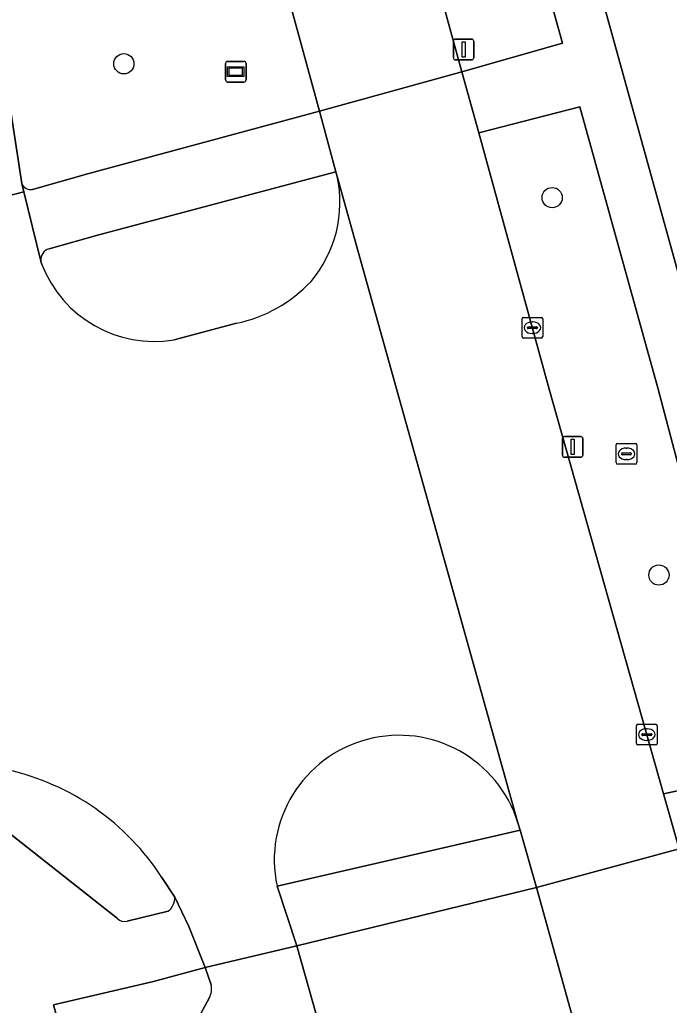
# Model space of a CAD drawing. Extents: x 158031 to 159244, y 380104 to 381214.
# Drawn here: x 159047.04 to 159078.46, y 380970.22 to 381017.86 of the extents above; entities that cross this region are included whole.
import ezdxf

# ---------------------------------------------------------------- set-up
doc = ezdxf.new("R2010")
doc.units = 0
for name, color, linetype in [('IMGEO_Berm_groen', 7, 'Continuous'), ('IMGEO_Boom', 7, 'Continuous'), ('IMGEO_Fietspad_open', 7, 'Continuous'), ('IMGEO_Groenvoorziening', 7, 'Continuous'), ('IMGEO_Kolk', 7, 'Continuous'), ('IMGEO_Lichtmast', 7, 'Continuous'), ('IMGEO_Rijbaan_lokaal_gesloten', 7, 'Continuous'), ('IMGEO_Rioolput', 7, 'Continuous'), ('IMGEO_Verkeerseiland_gesloten', 7, 'Continuous'), ('IMGEO_Verkeerseiland_groen', 7, 'Continuous'), ('IMGEO_Wegwijzer', 7, 'Continuous')]:
    doc.layers.add(name, color=color, linetype=linetype)

msp = doc.modelspace()

# ---------------------------------------------------------------- linework, layer by layer
at = {"layer": 'IMGEO_Berm_groen'}
for points in [[(159044.379, 381102.334), (159045.816, 381097.19), (159048.232, 381088.598), (159050.976, 381078.604), (159058.394, 381051.806), (159068.429, 381015.348), (159073.29, 381016.724), (159063.611, 381051.441), (159055.429, 381080.546)], [(159049.665, 381056.684), (159039.067, 381095.227), (159038.075, 381098.772), (159027.441, 381092.136), (159036.739, 381058.674), (159043.33, 381034.783), (159047.146, 381009.936)], [(159047.668, 381009.659), (159050.387, 381010.419), (159061.537, 381013.441), (159058.076, 381026.122), (159049.665, 381056.684)], [(159072.04, 380975.915), (159060.437, 380973.093), (159063.364, 380962.765)], [(159081.817, 380940.724), (159072.04, 380975.915)], [(159056.301, 380971.2), (159056.017, 380972.039), (159053.513, 380971.363), (159048.679, 380970.24), (159049.361, 380967.752), (159055.011, 380947.668), (159062.015, 380922.577), (159064.581, 380913.322), (159076.324, 380919.149), (159073.346, 380923.832), (159075.573, 380925.248), (159070.086, 380933.864)], [(159054.838, 380968.051), (159056.209, 380970.565)]]:
    msp.add_lwpolyline(points, dxfattribs=at)
msp.add_lwpolyline([(159077.915, 381000), (159074.14, 381013.651), (159069.243, 381012.391), (159072.653, 381000), (159078.18, 380980.434), (159082.825, 380981.435)], close=True, dxfattribs=at)
for centre, radius, start, end in [((159047.569, 381010.103), 0.455, 201.4986, 282.596), ((159055.384, 380971.009), 0.937, 331.7313, 11.7811)]:
    msp.add_arc(centre, radius, start, end, dxfattribs=at)
at = {"layer": 'IMGEO_Boom'}
for centre in [(159052.08, 381015.73), (159072.793, 381009.259), (159077.957, 380991.015)]:
    msp.add_circle(centre, 0.489, dxfattribs=at)
at = {"layer": 'IMGEO_Fietspad_open'}
for points in [[(159080.448, 381000), (159080.017, 381001.554), (159079.566, 381003.182), (159052.996, 381099.019), (159051.046, 381106.057), (159050.972, 381106.326), (159048.621, 381105.679), (159048.842, 381104.802), (159050.65, 381098.326), (159055.429, 381080.546), (159063.611, 381051.441), (159073.29, 381016.724), (159068.429, 381015.348), (159069.243, 381012.391), (159074.14, 381013.651), (159077.915, 381000), (159082.825, 380981.435), (159078.18, 380980.434), (159078.932, 380977.771), (159083.536, 380978.836), (159086.142, 380979.46)], [(159071.24, 380978.681), (159059.486, 380975.981), (159060.437, 380973.093), (159072.04, 380975.915)]]:
    msp.add_lwpolyline(points, close=True, dxfattribs=at)
for points in [[(159062.338, 381010.506), (159061.537, 381013.441), (159050.387, 381010.419), (159047.668, 381009.659)], [(159048.47, 381006.789), (159050.875, 381007.461), (159062.338, 381010.506)], [(159047.146, 381009.936), (159047.244, 381009.533), (159048.06, 381006.18)], [(159051.767, 380974.405), (159043.654, 380980.797)], [(159071.946, 380886.759), (159065.075, 380911.54), (159064.581, 380913.322), (159062.015, 380922.577), (159055.011, 380947.668), (159049.361, 380967.752), (159048.679, 380970.24), (159053.513, 380971.363), (159056.017, 380972.039), (159055.226, 380974.027), (159054.538, 380975.446)], [(159054.22, 380974.765), (159052.237, 380974.286)]]:
    msp.add_lwpolyline(points, dxfattribs=at)
for centre, radius, start, end in [((159047.569, 381010.103), 0.455, 201.4986, 282.596), ((159048.623, 381006.244), 0.566, 105.6465, 186.4539), ((159053.762, 380975.393), 0.777, 306.0596, 3.879), ((159052.096, 380974.715), 0.452, 223.3268, 288.2568)]:
    msp.add_arc(centre, radius, start, end, dxfattribs=at)
at = {"layer": 'IMGEO_Groenvoorziening'}
msp.add_lwpolyline([(159052.742, 381109.42), (159053.458, 381106.753), (159051.046, 381106.057), (159052.996, 381099.019), (159079.566, 381003.182), (159084.596, 381004.576), (159085.865, 381000), (159087.025, 380995.818), (159085.01, 380995.259), (159083.696, 381000), (159083.033, 381002.39), (159080.017, 381001.554), (159080.448, 381000), (159086.142, 380979.46), (159125.106, 380838.909)], dxfattribs=at)
at = {"layer": 'IMGEO_Kolk'}
for p, q in [((159071.337, 381002.544), (159071.337, 381003.396)), ((159071.412, 381003.47), (159072.264, 381003.47)), ((159072.338, 381003.396), (159072.338, 381002.544)), ((159071.596, 381002.964), (159071.596, 381002.976)), ((159072.034, 381002.927), (159071.636, 381002.927)), ((159071.639, 381003.013), (159072.037, 381003.013)), ((159071.825, 381003.25), (159071.85, 381003.25)), ((159072.08, 381002.976), (159072.08, 381002.964)), ((159072.264, 381002.47), (159071.412, 381002.47)), ((159071.848, 381002.69), (159071.823, 381002.69)), ((159076.945, 380983.802), (159077.797, 380983.802)), ((159076.87, 380982.876), (159076.87, 380983.728)), ((159077.129, 380983.296), (159077.129, 380983.308)), ((159077.172, 380983.345), (159077.57, 380983.345)), ((159077.358, 380983.582), (159077.383, 380983.582)), ((159077.613, 380983.308), (159077.613, 380983.296)), ((159077.871, 380983.728), (159077.871, 380982.876)), ((159077.567, 380983.259), (159077.169, 380983.259)), ((159077.381, 380983.022), (159077.356, 380983.022)), ((159077.797, 380982.802), (159076.945, 380982.802))]:
    msp.add_line(p, q, dxfattribs=at)
for points in [[(159071.337, 381002.544), (159071.337, 381003.396)], [(159071.412, 381003.47), (159072.264, 381003.47)], [(159072.338, 381003.396), (159072.338, 381002.544)], [(159072.264, 381002.47), (159071.412, 381002.47)], [(159076.945, 380983.802), (159077.797, 380983.802)], [(159076.87, 380982.876), (159076.87, 380983.728)], [(159077.871, 380983.728), (159077.871, 380982.876)], [(159077.797, 380982.802), (159076.945, 380982.802)]]:
    msp.add_lwpolyline(points, dxfattribs=at)
for centre, radius, start, end in [((159071.414, 381003.394), 0.0765, 91.552, 178.448), ((159071.414, 381003.394), 0.0765, 91.552, 178.448), ((159072.262, 381003.394), 0.0765, 1.552, 88.448), ((159072.262, 381003.394), 0.0765, 1.552, 88.448), ((159071.636, 381002.973), 0.0403, 85.8775, 175.7526), ((159071.633, 381002.963), 0.0366, 178.938, 274.7102), ((159072.037, 381002.97), 0.043, 264.8664, 352.4533), ((159072.041, 381002.975), 0.0386, 1.7309, 96.639), ((159071.414, 381002.546), 0.0765, 181.552, 268.448), ((159071.414, 381002.546), 0.0765, 181.552, 268.448), ((159072.262, 381002.546), 0.0765, 271.552, 358.448), ((159072.262, 381002.546), 0.0765, 271.552, 358.448), ((159076.947, 380983.726), 0.0765, 91.552, 178.448), ((159076.947, 380983.726), 0.0765, 91.552, 178.448), ((159077.795, 380983.726), 0.0765, 1.552, 88.448), ((159077.795, 380983.726), 0.0765, 1.552, 88.448), ((159077.169, 380983.305), 0.0403, 85.8775, 175.7526), ((159077.166, 380983.295), 0.0366, 178.938, 274.7102), ((159077.57, 380983.302), 0.043, 264.8664, 352.4533), ((159077.574, 380983.307), 0.0386, 1.7309, 96.639), ((159076.947, 380982.878), 0.0765, 181.552, 268.448), ((159076.947, 380982.878), 0.0765, 181.552, 268.448), ((159077.795, 380982.878), 0.0765, 271.552, 358.448), ((159077.795, 380982.878), 0.0765, 271.552, 358.448)]:
    msp.add_arc(centre, radius, start, end, dxfattribs=at)
for centre, major_axis, ratio, start_param, end_param in [((159071.824, 381002.97), (-0.387, 0.002), 0.722429, 4.712389, 7.853982), ((159071.849, 381002.97), (-0.39, 0.002), 0.717154, 1.570796, 4.712389), ((159077.357, 380983.302), (-0.387, 0.002), 0.722429, 4.712389, 7.853982), ((159077.382, 380983.302), (-0.39, 0.002), 0.717154, 1.570796, 4.712389)]:
    msp.add_ellipse(centre, major_axis=major_axis, ratio=ratio, start_param=start_param, end_param=end_param, dxfattribs=at)
at = {"layer": 'IMGEO_Lichtmast'}
for p, q in [((159068.015, 381016.02), (159068.015, 381016.82)), ((159068.015, 381016.82), (159068.015, 381016.02)), ((159068.115, 381016.92), (159068.905, 381016.92)), ((159068.905, 381016.92), (159068.115, 381016.92)), ((159069.005, 381016.82), (159069.005, 381016.02)), ((159069.005, 381016.02), (159069.005, 381016.82)), ((159068.905, 381015.92), (159068.115, 381015.92)), ((159068.115, 381015.92), (159068.905, 381015.92)), ((159073.288, 380996.81), (159073.288, 380997.61)), ((159073.288, 380997.61), (159073.288, 380996.81)), ((159073.388, 380997.71), (159074.178, 380997.71)), ((159074.178, 380997.71), (159073.388, 380997.71)), ((159074.278, 380997.61), (159074.278, 380996.81)), ((159074.278, 380996.81), (159074.278, 380997.61)), ((159074.178, 380996.71), (159073.388, 380996.71)), ((159073.388, 380996.71), (159074.178, 380996.71))]:
    msp.add_line(p, q, dxfattribs=at)
for points in [[(159068.435, 381016.795), (159068.585, 381016.795), (159068.585, 381016.045), (159068.435, 381016.045), (159068.435, 381016.795)], [(159073.708, 380997.585), (159073.858, 380997.585), (159073.858, 380996.835), (159073.708, 380996.835), (159073.708, 380997.585)]]:
    msp.add_lwpolyline(points, dxfattribs=at)
for centre, start, end in [((159068.115, 381016.82), 90, 180), ((159068.115, 381016.82), 90, 180), ((159068.905, 381016.82), 0, 90), ((159068.905, 381016.82), 360, 90), ((159068.115, 381016.02), 180, 270), ((159068.115, 381016.02), 180, 270), ((159068.905, 381016.02), 270, 0), ((159068.905, 381016.02), 270, 0), ((159073.388, 380997.61), 90, 180), ((159073.388, 380997.61), 90, 180), ((159074.178, 380997.61), 0, 90), ((159074.178, 380997.61), 360, 90), ((159073.388, 380996.81), 180, 270), ((159073.388, 380996.81), 180, 270), ((159074.178, 380996.81), 270, 0), ((159074.178, 380996.81), 270, 0)]:
    msp.add_arc(centre, 0.1, start, end, dxfattribs=at)
at = {"layer": 'IMGEO_Rijbaan_lokaal_gesloten'}
for points in [[(159039.067, 381095.227), (159049.665, 381056.684), (159058.076, 381026.122), (159061.537, 381013.441), (159068.429, 381015.348), (159058.394, 381051.806), (159050.976, 381078.604), (159048.232, 381088.598)], [(159021.379, 381088.136), (159022.031, 381085.76), (159027.217, 381066.66), (159035.389, 381037.267), (159037.099, 381031.166), (159043.245, 381008.502), (159047.244, 381009.533), (159047.146, 381009.936), (159043.33, 381034.783), (159036.739, 381058.674), (159027.441, 381092.136)], [(159071.14, 380979.039), (159062.399, 381010.283)], [(159048.111, 381006.034), (159048.06, 381006.18), (159047.244, 381009.533), (159043.245, 381008.502), (159043.507, 381007.536), (159044.101, 381005.181), (159044.13, 381005.082)], [(159057.523, 381003.186), (159054.509, 381002.382)], [(159122.877, 380804.219), (159126.483, 380805.296), (159126.461, 380805.357), (159126.434, 380805.435), (159125.469, 380808.188), (159124.668, 380810.67), (159123.815, 380813.549), (159122.769, 380817.239), (159120.99, 380823.748), (159115.543, 380843.507), (159109.756, 380864.281), (159104.565, 380883.12), (159098.532, 380904.865), (159093.32, 380923.735), (159092.475, 380926.875), (159091.779, 380929.797), (159088.229, 380943.642), (159086.755, 380949.226), (159086.378, 380950.654), (159086.107, 380951.64), (159080.09, 380973.554), (159078.932, 380977.771), (159072.04, 380975.915), (159081.817, 380940.724)], [(159053.92, 380976.387), (159054.538, 380975.446), (159055.226, 380974.027), (159056.017, 380972.039), (159060.437, 380973.093), (159059.486, 380975.981)], [(159063.364, 380962.765), (159060.437, 380973.093), (159056.017, 380972.039), (159056.301, 380971.2)], [(159056.209, 380970.565), (159054.838, 380968.051)]]:
    msp.add_lwpolyline(points, dxfattribs=at)
msp.add_lwpolyline([(159072.653, 381000), (159069.243, 381012.391), (159068.429, 381015.348), (159061.537, 381013.441), (159062.338, 381010.506), (159062.399, 381010.283), (159071.14, 380979.039), (159071.24, 380978.681), (159072.04, 380975.915), (159078.932, 380977.771), (159078.18, 380980.434)], close=True, dxfattribs=at)
for centre, radius, start, end in [((159056.605, 381009.036), 5.927, 319.8047, 12.1441), ((159053.564, 381008.157), 5.852, 201.2727, 279.2915), ((159056.136, 381009.887), 6.843, 281.6961, 316.8972), ((159065.385, 380977.237), 6.031, 17.3892, 192.0166), ((159043.824, 380969.869), 12.017, 32.8458, 77.3394), ((159055.384, 380971.009), 0.937, 331.7313, 11.7811)]:
    msp.add_arc(centre, radius, start, end, dxfattribs=at)
at = {"layer": 'IMGEO_Rioolput'}
for p, q in [((159075.89, 380996.449), (159075.89, 380997.301)), ((159075.965, 380997.375), (159076.817, 380997.375)), ((159076.378, 380997.155), (159076.403, 380997.155)), ((159076.891, 380997.301), (159076.891, 380996.449)), ((159076.149, 380996.869), (159076.149, 380996.881)), ((159076.587, 380996.832), (159076.189, 380996.832)), ((159076.192, 380996.918), (159076.59, 380996.918)), ((159076.633, 380996.881), (159076.633, 380996.869)), ((159076.817, 380996.375), (159075.965, 380996.375)), ((159076.401, 380996.595), (159076.376, 380996.595))]:
    msp.add_line(p, q, dxfattribs=at)
for points in [[(159075.89, 380996.449), (159075.89, 380997.301)], [(159075.965, 380997.375), (159076.817, 380997.375)], [(159076.891, 380997.301), (159076.891, 380996.449)], [(159076.817, 380996.375), (159075.965, 380996.375)]]:
    msp.add_lwpolyline(points, dxfattribs=at)
for centre, radius, start, end in [((159075.967, 380997.299), 0.0765, 91.552, 178.448), ((159075.967, 380997.299), 0.0765, 91.552, 178.448), ((159076.815, 380997.299), 0.0765, 1.552, 88.448), ((159076.815, 380997.299), 0.0765, 1.552, 88.448), ((159076.189, 380996.878), 0.0403, 85.8775, 175.7526), ((159076.186, 380996.868), 0.0366, 178.938, 274.7102), ((159076.59, 380996.875), 0.043, 264.8664, 352.4533), ((159076.594, 380996.88), 0.0386, 1.7309, 96.639), ((159075.967, 380996.451), 0.0765, 181.552, 268.448), ((159075.967, 380996.451), 0.0765, 181.552, 268.448), ((159076.815, 380996.451), 0.0765, 271.552, 358.448), ((159076.815, 380996.451), 0.0765, 271.552, 358.448)]:
    msp.add_arc(centre, radius, start, end, dxfattribs=at)
for centre, major_axis, ratio, start_param, end_param in [((159076.377, 380996.875), (-0.387, 0.002), 0.722429, 4.712389, 7.853982), ((159076.402, 380996.875), (-0.39, 0.002), 0.717154, 1.570796, 4.712389)]:
    msp.add_ellipse(centre, major_axis=major_axis, ratio=ratio, start_param=start_param, end_param=end_param, dxfattribs=at)
at = {"layer": 'IMGEO_Verkeerseiland_gesloten'}
msp.add_lwpolyline([(159059.486, 380975.981), (159071.24, 380978.681), (159071.14, 380979.039)], dxfattribs=at)
msp.add_arc((159065.385, 380977.237), 6.031, 17.3892, 192.0166, dxfattribs=at)
at = {"layer": 'IMGEO_Verkeerseiland_groen'}
for points in [[(159062.399, 381010.283), (159062.338, 381010.506), (159050.875, 381007.461), (159048.47, 381006.789)], [(159048.06, 381006.18), (159048.111, 381006.034)], [(159054.509, 381002.382), (159057.523, 381003.186)], [(159043.654, 380980.797), (159051.767, 380974.405)], [(159054.538, 380975.446), (159053.92, 380976.387)], [(159052.237, 380974.286), (159054.22, 380974.765)]]:
    msp.add_lwpolyline(points, dxfattribs=at)
for centre, radius, start, end in [((159056.605, 381009.036), 5.927, 319.8047, 12.1441), ((159048.623, 381006.244), 0.566, 105.6465, 186.4539), ((159053.564, 381008.157), 5.852, 201.2727, 279.2915), ((159056.136, 381009.887), 6.843, 281.6961, 316.8972), ((159043.824, 380969.869), 12.017, 32.8458, 77.3394), ((159053.762, 380975.393), 0.777, 306.0596, 3.879), ((159052.096, 380974.715), 0.452, 223.3268, 288.2568)]:
    msp.add_arc(centre, radius, start, end, dxfattribs=at)
at = {"layer": 'IMGEO_Wegwijzer'}
for p, q in [((159056.997, 381014.948), (159056.997, 381015.748)), ((159056.997, 381015.748), (159056.997, 381014.948)), ((159057.097, 381015.848), (159057.887, 381015.848)), ((159057.887, 381015.848), (159057.097, 381015.848)), ((159057.987, 381015.748), (159057.987, 381014.948)), ((159057.987, 381014.948), (159057.987, 381015.748)), ((159057.887, 381014.848), (159057.097, 381014.848)), ((159057.097, 381014.848), (159057.887, 381014.848))]:
    msp.add_line(p, q, dxfattribs=at)
for points in [[(159057.098, 381015.58), (159057.886, 381015.58), (159057.886, 381015.116), (159057.098, 381015.116), (159057.098, 381015.58)], [(159057.163, 381015.515), (159057.163, 381015.181), (159057.821, 381015.181), (159057.821, 381015.515), (159057.163, 381015.515)]]:
    msp.add_lwpolyline(points, dxfattribs=at)
for centre, start, end in [((159057.097, 381015.748), 90, 180), ((159057.097, 381015.748), 90, 180), ((159057.887, 381015.748), 0, 90), ((159057.887, 381015.748), 360, 90), ((159057.097, 381014.948), 180, 270), ((159057.097, 381014.948), 180, 270), ((159057.887, 381014.948), 270, 0), ((159057.887, 381014.948), 270, 0)]:
    msp.add_arc(centre, 0.1, start, end, dxfattribs=at)

doc.saveas('drawing.dxf')
